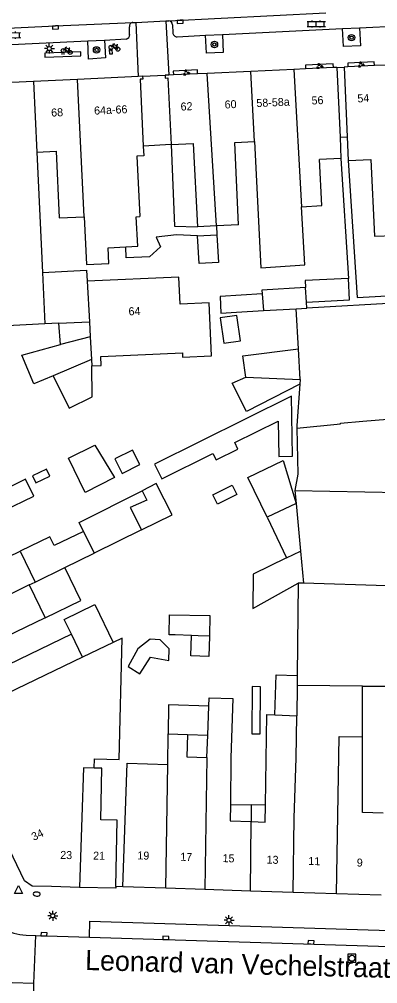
# Model space of a CAD drawing. Extents: x 132998 to 136004, y 396998 to 398512.
# Drawn here: x 134561.9 to 134606.6, y 397236.4 to 397356.9 of the extents above; entities that cross this region are included whole.
import ezdxf

# ---------------------------------------------------------------- set-up
doc = ezdxf.new("R2010")
doc.units = 0
for name, color, linetype in [('gg-afsc-erfafscheiding', 7, 'Continuous'), ('gg-afsc-hekwerk', 7, 'Continuous'), ('gg-anno-huisnummerreeks BGT', 7, 'Continuous'), ('gg-anno-openbare ruimte label', 7, 'Continuous'), ('gg-bbg-gedigitaliseerde bebouwing', 7, 'Continuous'), ('gg-bbg-gedigitaliseerde bebouwing onder overbouw', 7, 'Continuous'), ('gg-bbg-gedigitaliseerde bijgebouw', 7, 'Continuous'), ('gg-bbg-gedigitaliseerde overbouw', 7, 'Continuous'), ('gg-bbg-hoofdgebouw', 7, 'Continuous'), ('gg-bbg-luifel en loopbrug', 7, 'Continuous'), ('gg-bbg-onder overbouw', 7, 'Continuous'), ('gg-bbg-pand overbouw', 7, 'Continuous'), ('gg-bbg-tussenscheiding', 7, 'Continuous'), ('gg-knt-verharding', 7, 'Continuous'), ('gg-knt-verharding nz', 7, 'Continuous'), ('gt-grn-weggrens', 7, 'Continuous'), ('gt-symb-boom', 7, 'Continuous'), ('gt-symb-brandkraan', 7, 'Continuous'), ('gt-symb-fietsenrek', 7, 'Continuous'), ('gt-symb-groenvak', 7, 'Continuous'), ('gt-symb-klinker verharding', 7, 'Continuous'), ('gt-symb-kolk', 7, 'Continuous'), ('gt-symb-lichtmast', 7, 'Continuous'), ('gt-symb-rioolschacht', 7, 'Continuous'), ('gt-symb-waterafsluiter', 7, 'Continuous')]:
    doc.layers.add(name, color=color, linetype=linetype)

# ---------------------------------------------------------------- blocks, each defined once
blk = doc.blocks.new('gt0-GRVAK')
at = {"layer": 'gt-symb-groenvak'}
for p, q in [((-0.11, 0.19), (-0.23, 0.24)), ((-0.18, 0.15), (0.09, 0.15)), ((-0.09, 0.21), (-0.16, 0.32)), ((-0.05, 0.21), (-0.05, 0.39)), ((0, 0.21), (0.06, 0.32)), ((0.02, 0.19), (0.13, 0.24)), ((0.26, -0.05), (0.2, 0.06)), ((0.31, -0.05), (0.31, 0.13)), ((0.35, -0.05), (0.41, 0.06)), ((-0.24, -0.23), (-0.36, -0.18)), ((-0.32, -0.26), (-0.05, -0.26)), ((-0.23, -0.21), (-0.29, -0.09)), ((-0.18, -0.2), (-0.18, -0.02)), ((-0.14, -0.21), (-0.07, -0.09)), ((-0.12, -0.23), (0, -0.18)), ((0.24, -0.07), (0.12, -0.02)), ((0.17, -0.11), (0.44, -0.11)), ((0.37, -0.07), (0.49, -0.02))]:
    blk.add_line(p, q, dxfattribs=at)
blk = doc.blocks.new('gt0-BOOM')
at = {"layer": 'gt-symb-boom'}
for radius in [0.4, 0.2]:
    blk.add_circle((0, 0), radius, dxfattribs=at)
blk = doc.blocks.new('gt0-KL1')
at = {"layer": 'gt-symb-klinker verharding'}
for p, q in [((-1.15, 0.3), (1.15, 0.3)), ((-1, -0.3), (-1, 0.3)), ((-0.5, 0.3), (-0.5, 0.45)), ((0, -0.3), (0, 0.3)), ((0.5, 0.3), (0.5, 0.45)), ((1, -0.3), (1, 0.3)), ((-1.15, -0.3), (1.15, -0.3)), ((-0.5, -0.45), (-0.5, -0.3)), ((0.5, -0.45), (0.5, -0.3))]:
    blk.add_line(p, q, dxfattribs=at)
blk = doc.blocks.new('gt0-KOLK')
at = {"layer": 'gt-symb-kolk'}
blk.add_lwpolyline([(0, 0), (0.38, 0), (0.38, 0.4), (-0.37, 0.4), (-0.37, 0), (0, 0)], dxfattribs=at)
blk = doc.blocks.new('gt0-RS')
at = {"layer": 'gt-symb-rioolschacht'}
blk.add_lwpolyline([(-0.5, -0.5), (0.5, -0.5), (0.5, 0.5), (-0.5, 0.5)], close=True, dxfattribs=at)
blk.add_circle((0, 0), 0.375, dxfattribs=at)
blk = doc.blocks.new('gt0-LMAST')
at = {"layer": 'gt-symb-lichtmast'}
for p, q in [((-0.18, 0.17), (-0.45, 0.44)), ((-0.01, 0.25), (-0.01, 0.62)), ((0.17, 0.17), (0.44, 0.44)), ((-0.26, 0), (-0.63, 0)), ((-0.18, -0.18), (-0.45, -0.45)), ((-0.01, -0.25), (-0.01, -0.63)), ((0.44, -0.45), (0.17, -0.18)), ((0.24, 0), (0.62, 0))]:
    blk.add_line(p, q, dxfattribs=at)
blk.add_circle((-0.01, 0), 0.25, dxfattribs=at)
blk = doc.blocks.new('gt0-BR')
at = {"layer": 'gt-symb-brandkraan'}
for centre, radius, start, end in [((-0.24, 0), 0.206, 107.5669, 252.4331), ((0.6, -2.66), 3, 106.892, 107.5669), ((0, -0.69), 0.938, 73.108, 106.892), ((-0.6, -2.66), 3, 72.4331, 73.108), ((0.24, 0), 0.206, 287.567, 72.4331), ((0.6, 2.66), 3, 252.4331, 253.108), ((0, 0.69), 0.938, 253.108, 286.8921), ((-0.6, 2.66), 3, 286.8921, 287.567)]:
    blk.add_arc(centre, radius, start, end, dxfattribs=at)
blk = doc.blocks.new('gt0-WAFSL')
at = {"layer": 'gt-symb-waterafsluiter'}
for p, q in [((-0.5, -0.33), (0, 0.67)), ((0, 0.67), (0.5, -0.33)), ((0.5, -0.33), (-0.5, -0.33))]:
    blk.add_line(p, q, dxfattribs=at)
blk = doc.blocks.new('gt0-FREK')
at = {"layer": 'gt-symb-fietsenrek'}
for p, q in [((0.26, 0.76), (0.29, 0.82)), ((0.54, 0.34), (0.26, 0.76)), ((0.29, 0.82), (0.77, 0.71)), ((0.77, 0.71), (0.54, 0.34)), ((0.76, 0.84), (0.87, 0.82)), ((0.77, 0.71), (0.84, 0.82)), ((0.89, 0.25), (0.77, 0.71))]:
    blk.add_line(p, q, dxfattribs=at)
for points in [[(-0.12, 0), (-0.05, 0.31), (0.05, 0.31), (0.12, 0)], [(0.04, 0.48), (0.23, 0.71), (0.26, 0.76)], [(0.29, 0.82), (0.36, 0.94), (0.45, 0.93)], [(0.54, 0.34), (0.56, 0.31), (0.89, 0.25)]]:
    blk.add_lwpolyline(points, dxfattribs=at)
for centre in [(0.04, 0.48), (0.89, 0.25)]:
    blk.add_circle(centre, 0.252, dxfattribs=at)

msp = doc.modelspace()

# ---------------------------------------------------------------- linework, layer by layer
at = {"layer": 'gg-afsc-erfafscheiding'}
for p, q in [((134602.04, 397339.5), (134603, 397324.5)), ((134586.49, 397331.08), (134586.56, 397329.97))]:
    msp.add_line(p, q, dxfattribs=at)
for points in [[(134580.85, 397341.23), (134581.25, 397331.04), (134584.12, 397330.96)], [(134602.96, 397339.23), (134604.05, 397322.12), (134609.28, 397322.41), (134609.1, 397325.36), (134610.15, 397325.43)], [(134584.12, 397329.84), (134581.51, 397329.95), (134578.97, 397329.67), (134579.51, 397328.47), (134578.15, 397327.2), (134575.23, 397327.07), (134575.17, 397328.47)], [(134596.53, 397305.8), (134596.67, 397300.06), (134596.28, 397298.02)]]:
    msp.add_lwpolyline(points, dxfattribs=at)
at = {"layer": 'gg-afsc-hekwerk'}
msp.add_line((134574.82, 397248.5), (134573.93, 397248.53), dxfattribs=at)
at = {"layer": 'gg-bbg-gedigitaliseerde bebouwing'}
for p, q in [((134601.92, 397342.15), (134602.04, 397339.5)), ((134602.83, 397342.2), (134602.96, 397339.23)), ((134564.07, 397340.3), (134564.79, 397325.27)), ((134602.04, 397339.5), (134599.38, 397339.38)), ((134599.64, 397333.63), (134599.38, 397339.38)), ((134597.11, 397333.47), (134599.64, 397333.63)), ((134576.49, 397332.21), (134576.92, 397332.24)), ((134586.49, 397331.08), (134584.12, 397330.96)), ((134589.26, 397331.22), (134586.49, 397331.08)), ((134596.74, 397315.71), (134596.46, 397320.73)), ((134610.39, 397321.51), (134597.79, 397320.8)), ((134565.08, 397318.84), (134559.63, 397318.56)), ((134596.96, 397311.9), (134596.74, 397315.71)), ((134570.88, 397314.37), (134570.92, 397313.59)), ((134596.96, 397311.9), (134596.92, 397311.29)), ((134604.75, 397306.67), (134628.64, 397308.78)), ((134596.28, 397298.02), (134629.42, 397297.38)), ((134596.28, 397298.02), (134596.43, 397296.41)), ((134554.96, 397287.06), (134561.98, 397290.45)), ((134561.98, 397290.45), (134563.86, 397286.57)), ((134563.12, 397286.22), (134563.86, 397286.57)), ((134563.12, 397286.22), (134565.1, 397282.13)), ((134596.71, 397286.46), (134596.57, 397274.9)), ((134569.77, 397277.2), (134568.39, 397280.07)), ((134573.59, 397279.05), (134569.77, 397277.2)), ((134596.57, 397274.9), (134596.56, 397273.68)), ((134596.56, 397273.68), (134596.51, 397269.89)), ((134604.72, 397267.24), (134604.72, 397273.58)), ((134604.72, 397273.58), (134607.56, 397273.56)), ((134585.41, 397267.44), (134585.53, 397271.09)), ((134593.8, 397269.99), (134596.51, 397269.89)), ((134580.43, 397263.8), (134580.46, 397267.61)), ((134580.46, 397267.61), (134582.88, 397267.53)), ((134585.31, 397264.66), (134585.41, 397267.44)), ((134574.82, 397248.5), (134575.35, 397263.97)), ((134575.35, 397263.97), (134580.43, 397263.8))]:
    msp.add_line(p, q, dxfattribs=at)
for points in [[(134589.26, 397331.22), (134588.78, 397341.51), (134591.25, 397341.62)], [(134591.25, 397341.62), (134592.05, 397325.85), (134597.55, 397326.2), (134597.11, 397333.47)], [(134564.07, 397340.3), (134566.49, 397340.4), (134566.87, 397332.09), (134570, 397332.23)], [(134602.96, 397339.23), (134605.78, 397339.36), (134606.22, 397329.79), (134608.68, 397329.9), (134608.62, 397331.1)], [(134570, 397332.23), (134570.28, 397326.24), (134573.05, 397326.37), (134572.96, 397328.36), (134575.17, 397328.47)], [(134575.17, 397328.47), (134576.67, 397328.54), (134576.49, 397332.21)], [(134596.92, 397311.29), (134596.52, 397306.13), (134596.53, 397305.8)], [(134596.53, 397305.8), (134602, 397306.35), (134601.99, 397306.43), (134604.75, 397306.67)], [(134565.1, 397282.13), (134557.75, 397278.58), (134558.17, 397277.72)], [(134568.39, 397280.07), (134559.18, 397275.62), (134558.51, 397277.01)], [(134571.24, 397263.35), (134571.26, 397264.48), (134574.37, 397264.41), (134574.72, 397279.59), (134573.59, 397279.05)], [(134585.53, 397271.09), (134585.57, 397272.13), (134588.56, 397272.03)], [(134588.56, 397272.03), (134588.31, 397264.61), (134588.23, 397258.79)], [(134592.61, 397258.71), (134592.8, 397270.02), (134593.8, 397269.99)], [(134582.88, 397267.53), (134582.78, 397264.74), (134585.31, 397264.66)], [(134607.3, 397257.71), (134604.73, 397257.79), (134604.72, 397267.24)], [(134573.93, 397248.53), (134574.12, 397256.84), (134572.05, 397256.89), (134572.2, 397263.33), (134571.24, 397263.35)], [(134588.23, 397258.79), (134588.2, 397256.74), (134590.82, 397256.65)], [(134590.82, 397256.65), (134592.57, 397256.59), (134592.61, 397258.71)]]:
    msp.add_lwpolyline(points, dxfattribs=at)
at = {"layer": 'gg-bbg-gedigitaliseerde bebouwing onder overbouw'}
for p, q in [((134601.51, 397350.89), (134601.92, 397342.15)), ((134602.42, 397350.93), (134602.83, 397342.2))]:
    msp.add_line(p, q, dxfattribs=at)
at = {"layer": 'gg-bbg-gedigitaliseerde bijgebouw'}
for p, q in [((134584.12, 397329.84), (134586.56, 397329.97)), ((134586.56, 397329.97), (134586.77, 397326.5)), ((134597.79, 397320.8), (134597.74, 397321.57)), ((134566.8, 397318.93), (134565.08, 397318.84)), ((134567.04, 397316.26), (134566.8, 397318.93)), ((134562.18, 397314.95), (134567.04, 397316.26)), ((134570.88, 397314.37), (134566.09, 397312.35)), ((134592.81, 397294.67), (134595.25, 397289.62)), ((134569.9, 397292.92), (134571.22, 397290.21)), ((134577.12, 397293.1), (134571.22, 397290.21)), ((134580.64, 397282.48), (134585.68, 397282.42)), ((134585.68, 397282.42), (134585.62, 397279.84))]:
    msp.add_line(p, q, dxfattribs=at)
for points in [[(134586.77, 397326.5), (134584.34, 397326.38), (134584.12, 397329.84)], [(134564.79, 397325.27), (134570.28, 397325.54), (134570.37, 397324.17)], [(134603, 397324.5), (134597.57, 397324.24), (134597.63, 397323.4)], [(134597.74, 397321.57), (134603.12, 397321.83), (134603, 397324.5)], [(134597.63, 397323.4), (134592.18, 397323.06), (134592.21, 397322.58)], [(134592.21, 397322.58), (134586.95, 397322.24), (134587.05, 397320.18), (134589, 397320.31)], [(134566.09, 397312.35), (134563.71, 397311.34), (134562.18, 397314.95)], [(134586.06, 397302.66), (134586.46, 397301.85), (134589.18, 397303.2), (134588.78, 397304.01), (134594.22, 397306.7), (134594.29, 397302.27), (134596, 397302.3), (134595.86, 397309.79), (134578.75, 397301.31), (134579.66, 397299.49), (134586.06, 397302.66)], [(134568.02, 397302.05), (134571.32, 397303.67), (134573.75, 397299.66), (134570.12, 397297.77), (134568.02, 397302.05)], [(134592.81, 397294.67), (134590.4, 397299.65), (134594.83, 397301.79), (134596.43, 397296.41)], [(134569.9, 397292.92), (134569.36, 397294.03), (134577.22, 397297.99)], [(134577.22, 397297.99), (134577.82, 397296.8), (134575.74, 397295.9), (134577.12, 397293.1)], [(134595.25, 397289.62), (134591.08, 397287.58), (134591.04, 397283.28), (134596.71, 397286.46)], [(134583.37, 397279.91), (134581.33, 397279.98), (134580.61, 397280.01), (134580.64, 397282.48)], [(134585.62, 397279.84), (134584.22, 397279.88), (134583.37, 397279.91)]]:
    msp.add_lwpolyline(points, dxfattribs=at)
at = {"layer": 'gg-bbg-gedigitaliseerde overbouw'}
msp.add_line((134601.92, 397342.15), (134602.83, 397342.2), dxfattribs=at)
at = {"layer": 'gg-bbg-hoofdgebouw'}
for p, q in [((134596.14, 397350.64), (134590.79, 397350.39)), ((134597.63, 397350.71), (134596.14, 397350.64)), ((134601.1, 397350.87), (134597.63, 397350.71)), ((134601.51, 397350.89), (134601.1, 397350.87)), ((134602.91, 397350.95), (134602.42, 397350.93)), ((134606.21, 397351.1), (134602.91, 397350.95)), ((134607.64, 397351.17), (134606.21, 397351.1)), ((134569.14, 397349.39), (134563.65, 397349.14)), ((134576.72, 397349.74), (134569.14, 397349.39)), ((134577.28, 397349.77), (134576.72, 397349.74)), ((134580.53, 397349.92), (134580.09, 397349.9)), ((134581.12, 397349.94), (134580.53, 397349.92)), ((134584.13, 397350.08), (134581.12, 397349.94)), ((134585.33, 397350.14), (134584.13, 397350.08)), ((134590.79, 397350.39), (134585.33, 397350.14)), ((134563.65, 397349.14), (134558.02, 397348.88)), ((134580.19, 397248.32), (134574.82, 397248.5)), ((134585.06, 397248.17), (134580.19, 397248.32)), ((134590.74, 397247.98), (134585.06, 397248.17)), ((134596.07, 397247.8), (134590.74, 397247.98)), ((134601.49, 397247.63), (134596.07, 397247.8)), ((134607.06, 397247.45), (134601.49, 397247.63))]:
    msp.add_line(p, q, dxfattribs=at)
for points in [[(134577.36, 397341.06), (134577.42, 397339.83), (134576.56, 397339.79), (134576.92, 397332.24)], [(134580.85, 397341.23), (134583.59, 397341.37), (134584.12, 397330.96)], [(134570.92, 397313.59), (134572.11, 397313.65), (134572.06, 397314.77), (134582.24, 397315.23), (134582.27, 397314.67), (134585.88, 397314.83), (134585.58, 397321.45), (134581.97, 397321.29), (134581.81, 397324.69), (134570.37, 397324.17)], [(134563.5, 397248.58), (134562.52, 397249.25), (134559.16, 397256.21)], [(134569.4, 397248.44), (134565.9, 397248.53), (134563.5, 397248.58)], [(134573.93, 397248.53), (134573.93, 397248.34), (134569.4, 397248.44)]]:
    msp.add_lwpolyline(points, dxfattribs=at)
at = {"layer": 'gg-bbg-luifel en loopbrug'}
for p, q in [((134590.16, 397312.2), (134596.96, 397311.9)), ((134562.67, 397299.43), (134558.86, 397297.55)), ((134567.56, 397288.4), (134571.22, 397290.21)), ((134563.86, 397286.57), (134567.56, 397288.4)), ((134582.88, 397267.53), (134585.41, 397267.44)), ((134588.23, 397258.79), (134590.83, 397258.74)), ((134590.83, 397258.74), (134590.82, 397256.65)), ((134592.61, 397258.71), (134590.83, 397258.74))]:
    msp.add_line(p, q, dxfattribs=at)
for points in [[(134589.06, 397319.9), (134586.97, 397319.6), (134587.42, 397316.44), (134589.51, 397316.74), (134589.06, 397319.9)], [(134590.16, 397312.2), (134589.78, 397314.85), (134596.74, 397315.71)], [(134566.09, 397312.35), (134568.1, 397308.3), (134571, 397309.74), (134570.92, 397313.59)], [(134596.92, 397311.29), (134590.24, 397307.88), (134588.47, 397311.45), (134590.16, 397312.2)], [(134576.01, 397303.07), (134573.8, 397301.96), (134574.71, 397300.14), (134576.93, 397301.25), (134576.01, 397303.07)], [(134565.27, 397300.68), (134563.54, 397299.84), (134563.96, 397298.98), (134565.69, 397299.83), (134565.27, 397300.68)], [(134559.9, 397295.48), (134563.69, 397297.31), (134562.67, 397299.43)], [(134577.12, 397293.1), (134580.96, 397294.97), (134578.98, 397298.88), (134577.22, 397297.99)], [(134586.06, 397297.5), (134588.45, 397298.68), (134589.03, 397297.51), (134586.64, 397296.33), (134586.06, 397297.5)], [(134569.9, 397292.92), (134566.24, 397291.15), (134565.71, 397292.25), (134561.98, 397290.45)], [(134565.1, 397282.13), (134569.55, 397284.28), (134567.56, 397288.4)], [(134568.39, 397280.07), (134567.49, 397281.92), (134571.31, 397283.78), (134573.59, 397279.05)], [(134580.59, 397278.25), (134579.45, 397279.35), (134578.21, 397279.45), (134576.7, 397278.26), (134575.47, 397276.05), (134576.91, 397275.11), (134578.27, 397277.21), (134580.57, 397276.8), (134580.59, 397278.25)], [(134585.62, 397279.84), (134585.53, 397277.27), (134583.28, 397277.35), (134583.37, 397279.91)], [(134593.8, 397269.99), (134593.97, 397274.99), (134596.57, 397274.9)], [(134590.91, 397267.62), (134591.95, 397267.61), (134591.99, 397273.51), (134590.96, 397273.52), (134590.91, 397267.62)], [(134585.53, 397271.09), (134580.51, 397271.26), (134580.46, 397267.61)]]:
    msp.add_lwpolyline(points, dxfattribs=at)
at = {"layer": 'gg-bbg-onder overbouw'}
for points in [[(134577.28, 397349.77), (134577.29, 397349.42), (134576.99, 397349.4), (134577.36, 397341.06)], [(134580.09, 397349.9), (134580.11, 397349.54), (134580.42, 397349.56), (134580.85, 397341.23)]]:
    msp.add_lwpolyline(points, dxfattribs=at)
at = {"layer": 'gg-bbg-pand overbouw'}
for p, q in [((134601.51, 397350.89), (134602.42, 397350.93)), ((134577.28, 397349.77), (134580.09, 397349.9)), ((134580.85, 397341.23), (134577.36, 397341.06))]:
    msp.add_line(p, q, dxfattribs=at)
at = {"layer": 'gg-bbg-tussenscheiding'}
for p, q in [((134596.14, 397350.64), (134597.11, 397333.47)), ((134570, 397332.23), (134569.14, 397349.39)), ((134591.25, 397341.62), (134590.79, 397350.39)), ((134563.65, 397349.14), (134564.07, 397340.3)), ((134564.79, 397325.27), (134565.08, 397318.84)), ((134570.37, 397324.17), (134570.64, 397319.11)), ((134597.74, 397321.57), (134597.63, 397323.4)), ((134592.21, 397322.58), (134592.35, 397320.49)), ((134589, 397320.31), (134592.35, 397320.49)), ((134592.35, 397320.49), (134596.46, 397320.73)), ((134596.46, 397320.73), (134597.79, 397320.8)), ((134566.8, 397318.93), (134570.64, 397319.11)), ((134570.64, 397319.11), (134570.73, 397317.24)), ((134570.73, 397317.24), (134567.04, 397316.26)), ((134570.73, 397317.24), (134570.88, 397314.37)), ((134596.43, 397296.41), (134592.81, 397294.67)), ((134596.43, 397296.41), (134596.98, 397290.46)), ((134595.25, 397289.62), (134596.98, 397290.46)), ((134596.98, 397290.46), (134597.35, 397286.44)), ((134563.12, 397286.22), (134548.2, 397278.9)), ((134597.35, 397286.44), (134596.71, 397286.46)), ((134607.71, 397286.1), (134597.35, 397286.44)), ((134569.77, 397277.2), (134552.93, 397269.11)), ((134604.72, 397273.58), (134596.56, 397273.68)), ((134601.49, 397247.63), (134601.82, 397267.28)), ((134601.82, 397267.28), (134604.72, 397267.24)), ((134580.19, 397248.32), (134580.43, 397263.8)), ((134585.31, 397264.66), (134585.06, 397248.17)), ((134569.68, 397257.22), (134569.4, 397248.44)), ((134590.74, 397247.98), (134590.82, 397256.65))]:
    msp.add_line(p, q, dxfattribs=at)
for points in [[(134586.49, 397331.08), (134586.35, 397333.79), (134585.33, 397350.14)], [(134596.07, 397247.8), (134596.2, 397257.12), (134596.45, 397264.58), (134596.51, 397269.89)], [(134571.24, 397263.35), (134569.88, 397263.39), (134569.68, 397257.22)]]:
    msp.add_lwpolyline(points, dxfattribs=at)
at = {"layer": 'gg-knt-verharding'}
for p, q in [((134576.42, 397356.51), (134580.19, 397356.68)), ((134580.19, 397356.68), (134580.53, 397356.7)), ((134575.66, 397354.97), (134575.63, 397355.97)), ((134576.05, 397356.49), (134576.42, 397356.51)), ((134581.02, 397356.21), (134581.05, 397355.22)), ((134587.24, 397354.99), (134602.25, 397355.73)), ((134602.25, 397355.73), (134604.35, 397355.83)), ((134604.35, 397355.83), (134614.5, 397356.33)), ((134557.8, 397353.59), (134570.42, 397354.2)), ((134570.42, 397354.2), (134572.52, 397354.3)), ((134572.52, 397354.3), (134575.21, 397354.43)), ((134581.59, 397354.71), (134585.13, 397354.89)), ((134585.13, 397354.89), (134587.24, 397354.99)), ((134562.74, 397242.47), (134563.93, 397242.43)), ((134563.71, 397236.43), (134563.93, 397242.43)), ((134563.93, 397242.43), (134570.66, 397242.21)), ((134563.71, 397235.49), (134563.71, 397236.43))]:
    msp.add_line(p, q, dxfattribs=at)
for points in [[(134604.35, 397355.83), (134604.46, 397353.59), (134602.36, 397353.49), (134602.25, 397355.73)], [(134572.52, 397354.3), (134572.63, 397352.06), (134570.53, 397351.92), (134570.42, 397354.2)], [(134587.24, 397354.99), (134587.35, 397352.74), (134585.24, 397352.66), (134585.13, 397354.89)], [(134584.13, 397350.08), (134584.11, 397350.56), (134581.1, 397350.4), (134581.12, 397349.94)], [(134601.1, 397350.87), (134601.08, 397351.33), (134597.61, 397351.16), (134597.63, 397350.71)], [(134606.21, 397351.1), (134606.18, 397351.57), (134602.89, 397351.41), (134602.91, 397350.95)], [(134570.66, 397242.21), (134570.7, 397244.2), (134632.18, 397242.32), (134632.12, 397240.33)], [(134563.71, 397236.43), (134552.84, 397236.78), (134552.79, 397235.86)]]:
    msp.add_lwpolyline(points, dxfattribs=at)
for centre, radius, start, end in [((134580.5, 397356.19), 0.512, 1.9326, 87.4845), ((134576.1, 397356.02), 0.479, 95.9017, 186.1726), ((134575.09, 397354.99), 0.577, 282.8792, 358.3822), ((134581.57, 397355.23), 0.519, 181.0936, 272.0796), ((134562.95, 397248.62), 6.15, 209.5712, 268.0464)]:
    msp.add_arc(centre, radius, start, end, dxfattribs=at)
at = {"layer": 'gg-knt-verharding nz'}
for p, q in [((134580.53, 397356.7), (134600.17, 397357.69)), ((134570.66, 397242.21), (134632.12, 397240.33))]:
    msp.add_line(p, q, dxfattribs=at)
for points in [[(134519, 397353.81), (134533.86, 397354.49), (134566.39, 397356.07), (134576.05, 397356.49)], [(134573.15, 397353.12), (134573.44, 397353.13), (134573.48, 397352.53), (134573.19, 397352.53), (134573.15, 397353.12)], [(134565.06, 397352.66), (134565.08, 397352.16), (134569.58, 397352.34), (134569.56, 397352.84), (134565.06, 397352.66)]]:
    msp.add_lwpolyline(points, dxfattribs=at)
at = {"layer": 'gt-grn-weggrens'}
for p, q in [((134580.19, 397356.68), (134580.53, 397349.92)), ((134576.42, 397356.51), (134576.72, 397349.74))]:
    msp.add_line(p, q, dxfattribs=at)

# ---------------------------------------------------------------- block references
at = {"layer": 'gt-symb-boom'}
for p in [(134586.24, 397353.74), (134603.36, 397354.6), (134571.53, 397353.07)]:
    msp.add_blockref('gt0-BOOM', p, dxfattribs=at)
at = {"layer": 'gt-symb-brandkraan', "rotation": 175.75513794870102}
msp.add_blockref('gt0-BR', (134564.06, 397247.6), dxfattribs=at)
at = {"layer": 'gt-symb-fietsenrek'}
for p in [(134567.34, 397352.5), (134573.3, 397352.91)]:
    msp.add_blockref('gt0-FREK', p, dxfattribs=at)
at = {"layer": 'gt-symb-groenvak'}
for p in [(134582.71, 397350.21), (134599.35, 397351.03), (134604.54, 397351.22)]:
    msp.add_blockref('gt0-GRVAK', p, dxfattribs=at)
at = {"layer": 'gt-symb-klinker verharding'}
msp.add_blockref('gt0-KL1', (134598.96, 397356.31), dxfattribs=at)
at = {"layer": 'gt-symb-klinker verharding', "rotation": 1.0312126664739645}
msp.add_blockref('gt0-KL1', (134560.9, 397354.91), dxfattribs=at)
at = {"layer": 'gt-symb-kolk'}
for p, rotation in [((134581.97, 397356.78), -176.97236738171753), ((134566.39, 397356.07), -177.23914434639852), ((134564.96, 397242.39), -1.834672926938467), ((134580.16, 397241.92), -1.7183580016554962), ((134598.29, 397241.37), -1.7183580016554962)]:
    msp.add_blockref('gt0-KOLK', p, dxfattribs=dict(at, rotation=rotation))
at = {"layer": 'gt-symb-lichtmast'}
for p in [(134565.64, 397353.24), (134566.07, 397244.9), (134588.07, 397244.33)]:
    msp.add_blockref('gt0-LMAST', p, dxfattribs=at)
at = {"layer": 'gt-symb-rioolschacht'}
msp.add_blockref('gt0-RS', (134603.4, 397239.58), dxfattribs=at)
at = {"layer": 'gt-symb-waterafsluiter'}
msp.add_blockref('gt0-WAFSL', (134561.78, 397247.99), dxfattribs=at)

# ---------------------------------------------------------------- texts
at = {"layer": 'gg-anno-huisnummerreeks BGT'}
for s, rotation, p in [('58-58a', 2.6, (134591.5, 397345.92)), ('56', 2.6, (134598.39, 397346.24)), ('54', 2.6, (134604.11, 397346.5)), ('68', 2.6, (134565.88, 397344.73)), ('64a-66', 2.6, (134571.24, 397344.98)), ('62', 2.6, (134582.04, 397345.48)), ('60', 2.6, (134587.54, 397345.74)), ('64', 2.6, (134575.54, 397319.9)), ('34', 25.8, (134563.69, 397254.24)), ('23', 358.7, (134566.98, 397252)), ('19', 358.1, (134576.61, 397251.94)), ('21', 358.7, (134571.09, 397251.91)), ('17', 358.1, (134581.96, 397251.77)), ('15', 358.1, (134587.24, 397251.6)), ('13', 358.1, (134592.74, 397251.42)), ('11', 358.1, (134597.95, 397251.25)), ('9', 358.1, (134604, 397251.05))]:
    msp.add_text(s, height=1, rotation=rotation, dxfattribs=at).set_placement(p)
at = {"layer": 'gg-anno-openbare ruimte label'}
msp.add_text('Leonard van Vechelstraat', height=2.5, rotation=358.5, dxfattribs=at).set_placement((134570.08, 397238.12))

doc.saveas('drawing.dxf')
